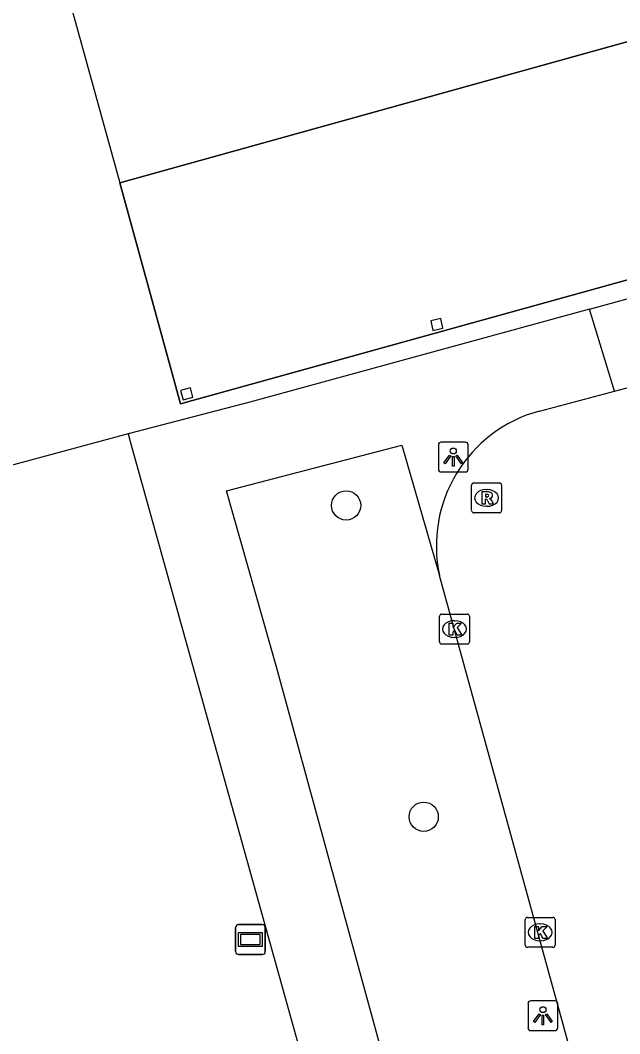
# Model space of a CAD drawing. Extents: x 159053 to 160041, y 380450 to 381422.
# Drawn here: x 159133.12 to 159153.16, y 380999.43 to 381033.3 of the extents above; entities that cross this region are included whole.
import ezdxf

# ---------------------------------------------------------------- set-up
doc = ezdxf.new("R2010")
doc.units = 0
for name, color, linetype in [('IMGEO_Boom', 7, 'Continuous'), ('IMGEO_Groenvoorziening', 7, 'Continuous'), ('IMGEO_Kolk', 7, 'Continuous'), ('IMGEO_Lichtpunt', 7, 'Continuous'), ('IMGEO_Pand', 7, 'Continuous'), ('IMGEO_Pand_overbouw', 7, 'Continuous'), ('IMGEO_Parkeervlak_open', 7, 'Continuous'), ('IMGEO_Rijbaan_lokaal_open', 7, 'Continuous'), ('IMGEO_Rioolput', 7, 'Continuous'), ('IMGEO_Verklikker', 7, 'Continuous'), ('IMGEO_Voetpad_open', 7, 'Continuous')]:
    doc.layers.add(name, color=color, linetype=linetype)

msp = doc.modelspace()

# ---------------------------------------------------------------- linework, layer by layer
at = {"layer": 'IMGEO_Boom'}
for centre in [(159144.014, 381017.088), (159146.607, 381006.681)]:
    msp.add_circle(centre, 0.489, dxfattribs=at)
at = {"layer": 'IMGEO_Groenvoorziening'}
msp.add_lwpolyline([(159136.724, 381019.477), (159114.08, 381013.36)], dxfattribs=at)
at = {"layer": 'IMGEO_Kolk'}
for p, q in [((159147.137, 381012.528), (159147.137, 381013.38)), ((159147.212, 381013.454), (159148.064, 381013.454)), ((159148.138, 381013.38), (159148.138, 381012.528)), ((159147.625, 381013.234), (159147.65, 381013.234)), ((159148.064, 381012.454), (159147.212, 381012.454)), ((159147.648, 381012.674), (159147.623, 381012.674)), ((159149.999, 381002.392), (159149.999, 381003.244)), ((159150.074, 381003.318), (159150.926, 381003.318)), ((159151, 381003.244), (159151, 381002.392)), ((159150.487, 381003.098), (159150.512, 381003.098)), ((159150.51, 381002.538), (159150.485, 381002.538)), ((159150.926, 381002.318), (159150.074, 381002.318))]:
    msp.add_line(p, q, dxfattribs=at)
for points in [[(159147.137, 381012.528), (159147.137, 381013.38)], [(159147.212, 381013.454), (159148.064, 381013.454)], [(159148.138, 381013.38), (159148.138, 381012.528)], [(159147.458, 381013.154), (159147.581, 381013.154), (159147.581, 381013.003), (159147.711, 381013.154), (159147.875, 381013.154), (159147.729, 381013.003), (159147.882, 381012.754), (159147.73, 381012.754), (159147.645, 381012.918), (159147.581, 381012.851), (159147.581, 381012.754), (159147.458, 381012.754), (159147.458, 381013.154)], [(159148.064, 381012.454), (159147.212, 381012.454)], [(159149.999, 381002.392), (159149.999, 381003.244)], [(159150.074, 381003.318), (159150.926, 381003.318)], [(159151, 381003.244), (159151, 381002.392)], [(159150.32, 381003.018), (159150.443, 381003.018), (159150.443, 381002.867), (159150.573, 381003.018), (159150.737, 381003.018), (159150.591, 381002.867), (159150.744, 381002.618), (159150.592, 381002.618), (159150.507, 381002.782), (159150.443, 381002.715), (159150.443, 381002.618), (159150.32, 381002.618), (159150.32, 381003.018)], [(159150.926, 381002.318), (159150.074, 381002.318)]]:
    msp.add_lwpolyline(points, dxfattribs=at)
for centre, start, end in [((159147.214, 381013.378), 91.552, 178.448), ((159147.214, 381013.378), 91.552, 178.448), ((159148.062, 381013.378), 1.552, 88.448), ((159148.062, 381013.378), 1.552, 88.448), ((159147.214, 381012.53), 181.552, 268.448), ((159147.214, 381012.53), 181.552, 268.448), ((159148.062, 381012.53), 271.552, 358.448), ((159148.062, 381012.53), 271.552, 358.448), ((159150.076, 381003.242), 91.552, 178.448), ((159150.076, 381003.242), 91.552, 178.448), ((159150.924, 381003.242), 1.552, 88.448), ((159150.924, 381003.242), 1.552, 88.448), ((159150.076, 381002.394), 181.552, 268.448), ((159150.076, 381002.394), 181.552, 268.448), ((159150.924, 381002.394), 271.552, 358.448), ((159150.924, 381002.394), 271.552, 358.448)]:
    msp.add_arc(centre, 0.0765, start, end, dxfattribs=at)
for centre, major_axis, ratio, start_param, end_param in [((159147.624, 381012.954), (-0.387, 0.002), 0.722429, 4.712389, 7.853982), ((159147.649, 381012.954), (-0.39, 0.002), 0.717154, 1.570796, 4.712389), ((159150.486, 381002.818), (-0.387, 0.002), 0.722429, 4.712389, 7.853982), ((159150.511, 381002.818), (-0.39, 0.002), 0.717154, 1.570796, 4.712389)]:
    msp.add_ellipse(centre, major_axis=major_axis, ratio=ratio, start_param=start_param, end_param=end_param, dxfattribs=at)
at = {"layer": 'IMGEO_Lichtpunt'}
for p, q in [((159147.999, 381019.202), (159147.191, 381019.202)), ((159147.999, 381019.202), (159147.191, 381019.202)), ((159147.097, 381019.107), (159147.097, 381018.3)), ((159147.097, 381019.107), (159147.097, 381018.3)), ((159148.093, 381018.3), (159148.093, 381019.107)), ((159148.093, 381018.3), (159148.093, 381019.107)), ((159147.191, 381018.206), (159147.999, 381018.206)), ((159147.191, 381018.206), (159147.999, 381018.206)), ((159150.996, 381000.531), (159150.188, 381000.531)), ((159150.996, 381000.531), (159150.188, 381000.531)), ((159150.094, 381000.436), (159150.094, 380999.629)), ((159150.094, 381000.436), (159150.094, 380999.629)), ((159151.09, 380999.629), (159151.09, 381000.436)), ((159151.09, 380999.629), (159151.09, 381000.436)), ((159150.188, 380999.535), (159150.996, 380999.535)), ((159150.188, 380999.535), (159150.996, 380999.535))]:
    msp.add_line(p, q, dxfattribs=at)
for points in [[(159147.471, 381018.771), (159147.51, 381018.743), (159147.322, 381018.481), (159147.284, 381018.508), (159147.471, 381018.771)], [(159147.573, 381018.723), (159147.62, 381018.723), (159147.62, 381018.401), (159147.573, 381018.401), (159147.573, 381018.723)], [(159147.683, 381018.743), (159147.721, 381018.77), (159147.908, 381018.508), (159147.869, 381018.48), (159147.683, 381018.743)], [(159150.468, 381000.1), (159150.507, 381000.072), (159150.319, 380999.81), (159150.281, 380999.837), (159150.468, 381000.1)], [(159150.57, 381000.052), (159150.617, 381000.052), (159150.617, 380999.73), (159150.57, 380999.73), (159150.57, 381000.052)], [(159150.68, 381000.072), (159150.718, 381000.099), (159150.905, 380999.837), (159150.866, 380999.809), (159150.68, 381000.072)]]:
    msp.add_lwpolyline(points, dxfattribs=at)
for centre in [(159147.596, 381018.905), (159150.593, 381000.234)]:
    msp.add_circle(centre, 0.0994, dxfattribs=at)
for centre, start, end in [((159147.191, 381019.107), 90, 180), ((159147.191, 381019.107), 90, 180), ((159147.999, 381019.107), 0, 90), ((159147.999, 381019.107), 0, 90), ((159147.191, 381018.3), 180, 270), ((159147.191, 381018.3), 180, 270), ((159147.999, 381018.3), 270, 0), ((159147.999, 381018.3), 270, 360), ((159150.188, 381000.436), 90, 180), ((159150.188, 381000.436), 90, 180), ((159150.996, 381000.436), 0, 90), ((159150.996, 381000.436), 0, 90), ((159150.188, 380999.629), 180, 270), ((159150.188, 380999.629), 180, 270), ((159150.996, 380999.629), 270, 0), ((159150.996, 380999.629), 270, 360)]:
    msp.add_arc(centre, 0.0946, start, end, dxfattribs=at)
at = {"layer": 'IMGEO_Pand'}
for points in [[(159133.515, 381038.467), (159136.451, 381027.87)], [(159136.451, 381027.87), (159154.93, 381033.002)], [(159147.176, 381023.33), (159146.84, 381023.254), (159146.913, 381022.931), (159147.249, 381023.006), (159147.176, 381023.33)], [(159138.808, 381021.02), (159138.476, 381020.931), (159138.561, 381020.615), (159138.892, 381020.704), (159138.808, 381021.02)]]:
    msp.add_lwpolyline(points, dxfattribs=at)
at = {"layer": 'IMGEO_Pand_overbouw'}
msp.add_lwpolyline([(159154.93, 381033.002), (159136.451, 381027.87), (159138.482, 381020.478), (159156.996, 381025.619), (159156.886, 381026.013)], close=True, dxfattribs=at)
at = {"layer": 'IMGEO_Parkeervlak_open'}
msp.add_lwpolyline([(159156.996, 381025.619), (159138.482, 381020.478), (159136.451, 381027.87)], dxfattribs=at)
at = {"layer": 'IMGEO_Rijbaan_lokaal_open'}
for points in [[(159152.987, 381020.903), (159155.684, 381021.614), (159164.898, 381024.021), (159167.403, 381024.731), (159170.266, 381025.505), (159173.866, 381026.477), (159174.344, 381026.606), (159173.575, 381029.346)], [(159150.473, 381020.24), (159152.987, 381020.903)], [(159152.118, 380996.667), (159147.138, 381014.742)]]:
    msp.add_lwpolyline(points, dxfattribs=at)
msp.add_arc((159151.692, 381015.74), 4.662, 105.1537, 192.3657, dxfattribs=at)
at = {"layer": 'IMGEO_Rioolput'}
for p, q in [((159148.21, 381016.911), (159148.21, 381017.763)), ((159148.285, 381017.837), (159149.137, 381017.837)), ((159149.211, 381017.763), (159149.211, 381016.911)), ((159148.698, 381017.617), (159148.723, 381017.617)), ((159149.137, 381016.837), (159148.285, 381016.837)), ((159148.721, 381017.057), (159148.696, 381017.057))]:
    msp.add_line(p, q, dxfattribs=at)
for points in [[(159148.21, 381016.911), (159148.21, 381017.763)], [(159148.285, 381017.837), (159149.137, 381017.837)], [(159149.211, 381017.763), (159149.211, 381016.911)], [(159148.799, 381017.535), (159148.547, 381017.537), (159148.547, 381017.137)], [(159148.725, 381017.456), (159148.671, 381017.456), (159148.671, 381017.375)], [(159148.547, 381017.137), (159148.671, 381017.137), (159148.671, 381017.299), (159148.682, 381017.299)], [(159148.671, 381017.375), (159148.723, 381017.375)], [(159148.729, 381017.27), (159148.8, 381017.137), (159148.94, 381017.137), (159148.875, 381017.263)], [(159149.137, 381016.837), (159148.285, 381016.837)]]:
    msp.add_lwpolyline(points, dxfattribs=at)
for centre, radius, start, end in [((159148.287, 381017.761), 0.0765, 91.552, 178.448), ((159148.287, 381017.761), 0.0765, 91.552, 178.448), ((159149.135, 381017.761), 0.0765, 1.552, 88.448), ((159149.135, 381017.761), 0.0765, 1.552, 88.448), ((159148.731, 381017.36), 0.0964, 77.0061, 93.1865), ((159148.745, 381017.417), 0.0378, 276.6634, 79.6772), ((159148.798, 381017.425), 0.109, 350.3612, 89.416), ((159148.681, 381017.246), 0.0533, 26.0293, 88.6989), ((159148.707, 381017.564), 0.19, 274.7715, 282.9687), ((159148.796, 381017.425), 0.112, 277.5842, 350.9817), ((159148.78, 381017.21), 0.108, 29.5134, 73.7905), ((159148.287, 381016.913), 0.0765, 181.552, 268.448), ((159148.287, 381016.913), 0.0765, 181.552, 268.448), ((159149.135, 381016.913), 0.0765, 271.552, 358.448), ((159149.135, 381016.913), 0.0765, 271.552, 358.448)]:
    msp.add_arc(centre, radius, start, end, dxfattribs=at)
for centre, major_axis, ratio, start_param, end_param in [((159148.697, 381017.337), (-0.387, 0.002), 0.722429, 4.712389, 7.853982), ((159148.722, 381017.337), (-0.39, 0.002), 0.717154, 1.570796, 4.712389)]:
    msp.add_ellipse(centre, major_axis=major_axis, ratio=ratio, start_param=start_param, end_param=end_param, dxfattribs=at)
at = {"layer": 'IMGEO_Verklikker'}
for p, q in [((159140.32, 381002.176), (159140.32, 381002.976)), ((159140.32, 381002.976), (159140.32, 381002.176)), ((159140.42, 381003.076), (159141.21, 381003.076)), ((159141.21, 381003.076), (159140.42, 381003.076)), ((159141.31, 381002.976), (159141.31, 381002.176)), ((159141.31, 381002.176), (159141.31, 381002.976)), ((159141.21, 381002.076), (159140.42, 381002.076)), ((159140.42, 381002.076), (159141.21, 381002.076))]:
    msp.add_line(p, q, dxfattribs=at)
for points in [[(159140.421, 381002.808), (159141.209, 381002.808), (159141.209, 381002.344), (159140.421, 381002.344), (159140.421, 381002.808)], [(159140.486, 381002.743), (159140.486, 381002.409), (159141.144, 381002.409), (159141.144, 381002.743), (159140.486, 381002.743)]]:
    msp.add_lwpolyline(points, dxfattribs=at)
for centre, start, end in [((159140.42, 381002.976), 90, 180), ((159140.42, 381002.976), 90, 180), ((159141.21, 381002.976), 0, 90), ((159141.21, 381002.976), 360, 90), ((159140.42, 381002.176), 180, 270), ((159140.42, 381002.176), 180, 270), ((159141.21, 381002.176), 270, 0), ((159141.21, 381002.176), 270, 0)]:
    msp.add_arc(centre, 0.1, start, end, dxfattribs=at)
at = {"layer": 'IMGEO_Voetpad_open'}
for points in [[(159152.148, 381023.648), (159164.389, 381026.998), (159166.805, 381027.663)], [(159152.148, 381023.648), (159140.797, 381020.541), (159136.724, 381019.477)], [(159152.987, 381020.903), (159152.148, 381023.648)], [(159136.724, 381019.477), (159136.794, 381019.225), (159142.155, 381000), (159169.272, 380902.756), (159169.52, 380902.824), (159170.437, 380903.066)], [(159146.886, 380993.258), (159146.748, 380993.204), (159141.702, 381011.648), (159140.019, 381017.571), (159145.876, 381019.102), (159147.138, 381014.742)]]:
    msp.add_lwpolyline(points, dxfattribs=at)

doc.saveas('drawing.dxf')
